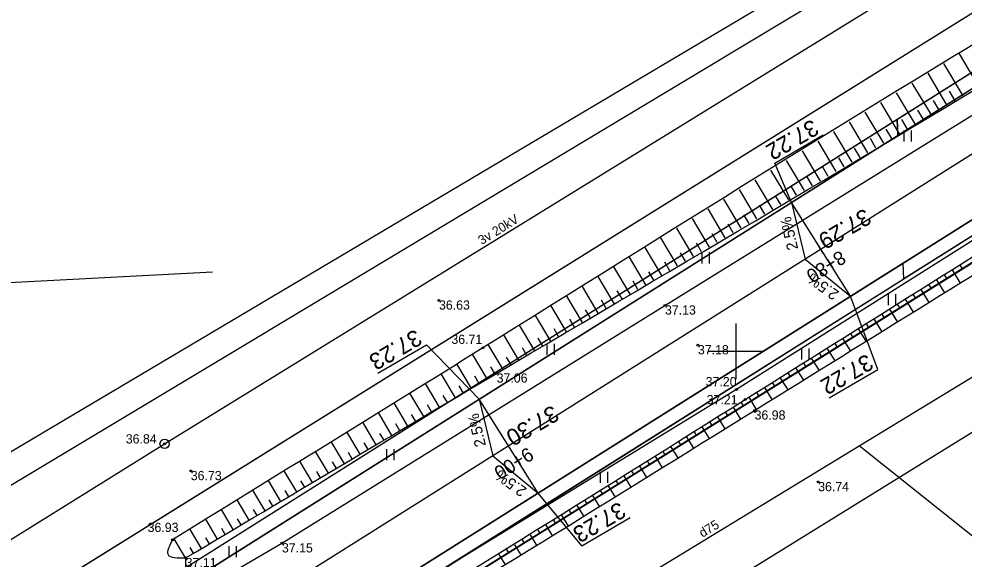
# Model space of a CAD drawing. Extents: x 469981 to 472086, y 246785 to 247785.
# Drawn here: x 471161.2 to 471212.4, y 247238.7 to 247268 of the extents above; entities that cross this region are included whole.
import ezdxf

# ---------------------------------------------------------------- set-up
doc = ezdxf.new("R2010")
doc.units = 0
for name, color, linetype in [('0_922', 7, 'Continuous'), ('0_Asfalta_mala', 7, 'Continuous'), ('0_Asfalta_Nomale', 7, 'Continuous'), ('0_Ruut_Braukt', 7, 'Continuous'), ('0_Ruut_nomale', 7, 'Continuous'), ('0_vertikals', 7, 'Continuous'), ('0_vertkals_cipari', 7, 'Continuous'), ('21', 7, 'Continuous'), ('6_piketaza', 7, 'Continuous'), ('CELI_CMAL_####_####_#', 7, 'Continuous'), ('DREN_VADP_####_####_#', 7, 'Continuous'), ('DREN_VADP_KLKT_####_#', 7, 'Continuous'), ('DREN_VADP_KLKT_TKST_#', 7, 'Continuous'), ('ELEK_ELEM_####_####_#', 7, 'Continuous'), ('ELEK_VADV_VSPR_####_#', 7, 'Continuous'), ('ELEK_VADV_VSPR_TKST_#', 7, 'Continuous'), ('GEOD_ELEM_####_####_#', 7, 'Continuous'), ('RAMI_UZMR_####_####_#', 7, 'Continuous'), ('RELJ_AATZ_####_TKST_#', 7, 'Continuous'), ('RELJ_ELEM_####_####_#', 7, 'Continuous'), ('RELJ_NOGA_####_####_#', 7, 'Continuous'), ('RELJ_NOGL_####_####_#', 7, 'Continuous'), ('ROBZ_IERR_####_####_#', 7, 'Continuous'), ('ROBZ_PROJ_####_####_#', 7, 'Continuous'), ('TERT_ELEM_####_####_#', 7, 'Continuous'), ('TERT_KONT_####_####_#', 7, 'Continuous')]:
    doc.layers.add(name, color=color, linetype=linetype)

msp = doc.modelspace()

# ---------------------------------------------------------------- linework, layer by layer
at = {"layer": '0_922'}
msp.add_line((471337.911, 247339.41), (471145.574, 247218.36), dxfattribs=at)
at = {"layer": '0_Asfalta_mala'}
for p, q in [((471336.304, 247341.944), (471143.977, 247220.899)), ((471339.517, 247336.876), (471147.172, 247215.821))]:
    msp.add_line(p, q, dxfattribs=at)
at = {"layer": '0_Asfalta_Nomale'}
for p, q in [((471335.903, 247342.577), (471143.577, 247221.534)), ((471339.918, 247336.243), (471147.572, 247215.187))]:
    msp.add_line(p, q, dxfattribs=at)
at = {"layer": '0_Ruut_Braukt'}
for p, q in [((471336.304, 247341.944), (471143.977, 247220.899)), ((471147.172, 247215.821), (471339.517, 247336.876))]:
    msp.add_line(p, q, dxfattribs=at)
at = {"layer": '0_Ruut_nomale'}
for p, q in [((471208.75, 247262.551), (471143.577, 247221.534)), ((471208.786, 247261.688), (471208.75, 247262.551)), ((471143.977, 247220.899), (471208.786, 247261.688)), ((471209.079, 247254.783), (471147.172, 247215.821)), ((471209.116, 247253.92), (471209.079, 247254.783)), ((471147.572, 247215.187), (471209.116, 247253.92))]:
    msp.add_line(p, q, dxfattribs=at)
for points in [[(471512.083, 247454.162), (471511.838, 247454.895), (471453.013, 247417.341), (471348.58, 247350.671), (471335.903, 247342.577), (471306.296, 247323.944), (471248.242, 247287.407), (471208.75, 247262.551), (471208.786, 247261.688), (471290.39, 247313.047), (471335.822, 247341.64), (471349.818, 247350.571), (471398.518, 247381.661), (471437.5, 247406.548), (471498.795, 247445.679), (471511.425, 247453.742)], [(471514.294, 247447.566), (471399.037, 247373.985), (471385.85, 247365.566), (471340.791, 247336.792), (471211.253, 247255.265), (471209.116, 247253.92), (471209.079, 247254.783), (471296.254, 247309.648), (471339.517, 247336.876), (471350.75, 247344.048), (471392.723, 247370.844), (471426.479, 247392.394), (471514.049, 247448.299)]]:
    msp.add_lwpolyline(points, close=True, dxfattribs=at)
at = {"layer": '0_vertikals'}
for p, q in [((471202.115, 247260.184), (471204.747, 247261.718)), ((471203.019, 247258.058), (471202.115, 247260.184)), ((471207.703, 247249.011), (471206.215, 247252.98)), ((471180.609, 247248.809), (471183.241, 247250.343)), ((471186.092, 247247.405), (471183.241, 247250.343)), ((471205.071, 247247.476), (471207.703, 247249.011)), ((471191.656, 247239.463), (471189.288, 247242.327)), ((471191.656, 247239.463), (471194.287, 247240.998))]:
    msp.add_line(p, q, dxfattribs=at)
for points in [[(471203.019, 247258.058), (471203.77, 247254.987), (471206.215, 247252.98)], [(471186.092, 247247.405), (471186.844, 247244.334), (471189.288, 247242.327)]]:
    msp.add_lwpolyline(points, close=True, dxfattribs=at)
at = {"layer": '21'}
msp.add_line((471337.911, 247339.41), (471145.574, 247218.36), dxfattribs=at)
at = {"layer": '6_piketaza'}
for points in [[(471204.75, 247255.308), (471204.484, 247255.731)], [(471187.823, 247244.655), (471187.557, 247245.078)]]:
    msp.add_lwpolyline(points, dxfattribs=at)
at = {"layer": 'CELI_CMAL_####_####_#'}
for points in [[(471014.161, 247188.048), (471038.308, 247191.645), (471077.61, 247195.71), (471090.836, 247197.337), (471096.461, 247198.582), (471117.856, 247206.682), (471130.197, 247213.261), (471151.631, 247225.738), (471175.407, 247239.608), (471196.168, 247252.49), (471217.229, 247265.52), (471244.784, 247283.359), (471266.102, 247296.914), (471293.433, 247314.365), (471318.262, 247330.084), (471336.637, 247341.969), (471339.45, 247343.841), (471340.412, 247346.293), (471340.291, 247349.818), (471339.894, 247353.24), (471336.901, 247360.015), (471333.813, 247367.721)], [(471347.348, 247327.622), (471345.475, 247334.467), (471344.349, 247336.664), (471343.67, 247337.19), (471342.054, 247337.492), (471341.155, 247337.494), (471339.762, 247336.569), (471318.941, 247323.623), (471297.221, 247309.64), (471268.834, 247291.51), (471247.888, 247278.119), (471219.179, 247259.989), (471200.048, 247247.93), (471177.515, 247234.149), (471154.773, 247220.961), (471131.272, 247207.521), (471119.66, 247201.466), (471103.03, 247195.231), (471092.329, 247192.658), (471077.436, 247189.782), (471058.729, 247187.944), (471037.006, 247184.759), (471015.923, 247182.598), (470992.26, 247181.035)]]:
    msp.add_lwpolyline(points, dxfattribs=at)
at = {"layer": 'DREN_VADP_####_####_#'}
for points in [[(471137.599, 247228.901), (471310.269, 247332.452)], [(471171.64, 247254.294), (471127.22, 247251.954)], [(471226.76, 247228.896), (471206.685, 247244.884)]]:
    msp.add_lwpolyline(points, dxfattribs=at)
at = {"layer": 'DREN_VADP_KLKT_####_#'}
msp.add_lwpolyline([(471146.746, 247208.584), (471161.317, 247217.281), (471176.461, 247226.493), (471192.686, 247236.365), (471206.685, 247244.884), (471222.566, 247254.545)], dxfattribs=at)
at = {"layer": 'ELEK_ELEM_####_####_#'}
msp.add_circle((471169.047, 247244.989), 0.25, dxfattribs=at)
at = {"layer": 'ELEK_VADV_VSPR_####_#'}
for p, q in [((471169.047, 247244.988), (471224.48, 247279.13)), ((471113.762, 247210.62), (471169.047, 247244.988))]:
    msp.add_line(p, q, dxfattribs=at)
at = {"layer": 'GEOD_ELEM_####_####_#'}
for p, q in [((471200, 247251.5), (471200, 247250)), ((471198.5, 247250), (471200, 247250)), ((471200, 247250), (471200, 247248.5)), ((471200, 247250), (471201.5, 247250))]:
    msp.add_line(p, q, dxfattribs=at)
at = {"layer": 'RAMI_UZMR_####_####_#'}
for points in [[(471010.572, 247199.465), (471044.448, 247201.846), (471094.566, 247205.368), (471219.251, 247279.294), (471287.982, 247320.045), (471329.582, 247346.385), (471332.466, 247352.407), (471329.951, 247358.592), (471331.784, 247361.204), (471339.558, 247364.746), (471343.514, 247360.959), (471346.629, 247357.978), (471355.9, 247363.1), (471457.4, 247429.3)], [(471380.292, 247353.371), (471352.036, 247335.759), (471352.913, 247327.325), (471347.47, 247325.392), (471345.187, 247325.919), (471342.905, 247329.082), (471319.551, 247313.443), (471222.661, 247251.69), (471157.352, 247211.35), (471144.207, 247202.916), (471131.364, 247196.59), (471113.303, 247188.858), (471105.677, 247188.256), (471083.576, 247183.01), (471075.205, 247182.665), (471043.397, 247175.418), (471016.707, 247172.079), (470997.217, 247171.376)]]:
    msp.add_lwpolyline(points, dxfattribs=at)
at = {"layer": 'RELJ_ELEM_####_####_#'}
for centre in [(471183.919, 247252.758), (471196.168, 247252.491), (471186.292, 247250.183), (471197.953, 247250.335), (471187.045, 247248.806), (471200.048, 247247.93), (471200.51, 247247.391), (471201.025, 247246.801), (471201.055, 247246.738), (471169.047, 247244.989), (471170.466, 247243.523), (471204.471, 247242.925), (471169.475, 247239.793), (471175.407, 247239.608), (471170.189, 247238.813)]:
    msp.add_circle(centre, 0.05, dxfattribs=at)
at = {"layer": 'RELJ_NOGA_####_####_#'}
for p, q in [((471213.181, 247264.341), (471212.128, 247266.103)), ((471212.322, 247263.828), (471211.277, 247265.579)), ((471211.464, 247263.316), (471210.426, 247265.055)), ((471210.605, 247262.803), (471209.574, 247264.531)), ((471209.746, 247262.291), (471208.723, 247264.007)), ((471211.893, 247263.572), (471211.581, 247264.096)), ((471208.887, 247261.779), (471207.872, 247263.483)), ((471211.034, 247263.06), (471210.724, 247263.58)), ((471208.028, 247261.267), (471207.02, 247262.959)), ((471210.176, 247262.547), (471209.868, 247263.064)), ((471207.169, 247260.755), (471206.169, 247262.435)), ((471209.317, 247262.035), (471209.011, 247262.548)), ((471206.31, 247260.244), (471205.318, 247261.911)), ((471208.458, 247261.523), (471208.154, 247262.032)), ((471205.451, 247259.732), (471204.466, 247261.387)), ((471207.599, 247261.011), (471207.298, 247261.517)), ((471204.591, 247259.221), (471203.615, 247260.863)), ((471206.74, 247260.499), (471206.441, 247261.001)), ((471203.732, 247258.709), (471202.763, 247260.338)), ((471205.88, 247259.988), (471205.584, 247260.486)), ((471202.872, 247258.198), (471201.912, 247259.814)), ((471205.021, 247259.476), (471204.727, 247259.971)), ((471202.013, 247257.687), (471201.06, 247259.29)), ((471204.162, 247258.965), (471203.87, 247259.456)), ((471201.153, 247257.177), (471200.209, 247258.766)), ((471203.302, 247258.454), (471203.013, 247258.941)), ((471200.293, 247256.666), (471199.357, 247258.241)), ((471202.443, 247257.943), (471202.156, 247258.426)), ((471199.434, 247256.155), (471198.506, 247257.717)), ((471201.583, 247257.432), (471201.299, 247257.911)), ((471198.574, 247255.645), (471197.655, 247257.192)), ((471200.723, 247256.921), (471200.441, 247257.396)), ((471197.714, 247255.134), (471196.803, 247256.668)), ((471199.864, 247256.41), (471199.584, 247256.881)), ((471196.854, 247254.624), (471195.952, 247256.143)), ((471199.004, 247255.9), (471198.727, 247256.366)), ((471195.994, 247254.113), (471195.101, 247255.619)), ((471198.144, 247255.389), (471197.869, 247255.852)), ((471195.134, 247253.603), (471194.25, 247255.094)), ((471197.284, 247254.879), (471197.012, 247255.337)), ((471194.274, 247253.093), (471193.398, 247254.569)), ((471196.424, 247254.368), (471196.155, 247254.822)), ((471212.149, 247254.677), (471212.284, 247254.46)), ((471195.564, 247253.858), (471195.297, 247254.308)), ((471211.302, 247254.146), (471211.436, 247253.931)), ((471211.725, 247254.411), (471212.175, 247253.693)), ((471193.414, 247252.583), (471192.547, 247254.044)), ((471194.704, 247253.348), (471194.44, 247253.793)), ((471210.454, 247253.615), (471210.588, 247253.401)), ((471210.878, 247253.88), (471211.325, 247253.167)), ((471192.554, 247252.072), (471191.696, 247253.519)), ((471193.844, 247252.838), (471193.583, 247253.278)), ((471209.607, 247253.084), (471209.739, 247252.872)), ((471210.03, 247253.349), (471210.474, 247252.64)), ((471191.694, 247251.562), (471190.845, 247252.994)), ((471192.984, 247252.327), (471192.725, 247252.764)), ((471208.759, 247252.553), (471208.891, 247252.343)), ((471209.183, 247252.819), (471209.624, 247252.114)), ((471190.834, 247251.052), (471189.994, 247252.469)), ((471192.124, 247251.817), (471191.868, 247252.249)), ((471207.911, 247252.023), (471208.042, 247251.813)), ((471208.335, 247252.288), (471208.773, 247251.588)), ((471189.973, 247250.542), (471189.143, 247251.943)), ((471191.264, 247251.307), (471191.01, 247251.734)), ((471207.064, 247251.492), (471207.194, 247251.284)), ((471207.488, 247251.757), (471207.923, 247251.062)), ((471189.113, 247250.032), (471188.292, 247251.418)), ((471190.404, 247250.797), (471190.153, 247251.22)), ((471206.64, 247251.227), (471207.072, 247250.536)), ((471188.253, 247249.522), (471187.441, 247250.892)), ((471189.543, 247250.287), (471189.296, 247250.705)), ((471205.792, 247250.696), (471206.221, 247250.011)), ((471206.216, 247250.961), (471206.345, 247250.755)), ((471187.393, 247249.012), (471186.59, 247250.367)), ((471188.683, 247249.777), (471188.438, 247250.191)), ((471204.945, 247250.166), (471205.371, 247249.485)), ((471205.368, 247250.431), (471205.497, 247250.226)), ((471186.533, 247248.502), (471185.739, 247249.841)), ((471187.823, 247249.267), (471187.581, 247249.676)), ((471204.097, 247249.635), (471204.52, 247248.959)), ((471204.521, 247249.9), (471204.648, 247249.697)), ((471185.673, 247247.992), (471184.888, 247249.316)), ((471186.963, 247248.757), (471186.723, 247249.161)), ((471203.249, 247249.105), (471203.669, 247248.434)), ((471203.673, 247249.37), (471203.799, 247249.168)), ((471184.812, 247247.482), (471184.037, 247248.79)), ((471186.103, 247248.247), (471185.866, 247248.647)), ((471202.401, 247248.574), (471202.818, 247247.908)), ((471202.825, 247248.84), (471202.951, 247248.639)), ((471183.952, 247246.972), (471183.186, 247248.264)), ((471185.242, 247247.737), (471185.008, 247248.132)), ((471201.554, 247248.044), (471201.967, 247247.383)), ((471201.978, 247248.309), (471202.102, 247248.11)), ((471183.092, 247246.462), (471182.335, 247247.739)), ((471184.382, 247247.227), (471184.151, 247247.617)), ((471200.706, 247247.514), (471201.116, 247246.857)), ((471201.13, 247247.779), (471201.253, 247247.581)), ((471182.232, 247245.952), (471181.485, 247247.213)), ((471183.522, 247246.717), (471183.294, 247247.103)), ((471199.858, 247246.983), (471200.266, 247246.332)), ((471200.282, 247247.248), (471200.405, 247247.052)), ((471181.372, 247245.443), (471180.634, 247246.687)), ((471182.662, 247246.207), (471182.436, 247246.588)), ((471199.011, 247246.451), (471199.417, 247245.806)), ((471199.435, 247246.717), (471199.557, 247246.523)), ((471180.511, 247244.933), (471179.783, 247246.161)), ((471181.802, 247245.698), (471181.579, 247246.073)), ((471198.165, 247245.919), (471198.567, 247245.28)), ((471198.588, 247246.185), (471198.709, 247245.992)), ((471179.651, 247244.423), (471178.932, 247245.636)), ((471180.941, 247245.188), (471180.721, 247245.559)), ((471197.319, 247245.386), (471197.718, 247244.752)), ((471197.742, 247245.653), (471197.862, 247245.462)), ((471178.791, 247243.913), (471178.081, 247245.11)), ((471180.081, 247244.678), (471179.864, 247245.044)), ((471196.473, 247244.852), (471196.869, 247244.225)), ((471196.896, 247245.119), (471197.015, 247244.93)), ((471177.931, 247243.403), (471177.23, 247244.584)), ((471179.221, 247244.168), (471179.007, 247244.529)), ((471195.627, 247244.319), (471196.02, 247243.696)), ((471196.05, 247244.586), (471196.168, 247244.398)), ((471177.071, 247242.893), (471176.379, 247244.059)), ((471178.361, 247243.658), (471178.149, 247244.015)), ((471195.204, 247244.052), (471195.322, 247243.866)), ((471176.21, 247242.383), (471175.528, 247243.533)), ((471177.501, 247243.148), (471177.292, 247243.5)), ((471194.359, 247243.518), (471194.475, 247243.334)), ((471194.782, 247243.785), (471195.171, 247243.168)), ((471175.35, 247241.873), (471174.678, 247243.007)), ((471176.64, 247242.638), (471176.434, 247242.985)), ((471193.513, 247242.984), (471193.629, 247242.802)), ((471193.936, 247243.251), (471194.322, 247242.639)), ((471174.49, 247241.363), (471173.827, 247242.482)), ((471175.78, 247242.128), (471175.577, 247242.47)), ((471192.667, 247242.451), (471192.782, 247242.269)), ((471193.09, 247242.717), (471193.473, 247242.111)), ((471173.63, 247240.853), (471172.976, 247241.956)), ((471174.92, 247241.618), (471174.72, 247241.956)), ((471191.821, 247241.918), (471191.935, 247241.738)), ((471192.245, 247242.184), (471192.624, 247241.582)), ((471172.77, 247240.343), (471172.125, 247241.43)), ((471174.06, 247241.108), (471173.862, 247241.441)), ((471190.975, 247241.385), (471191.087, 247241.206)), ((471191.398, 247241.651), (471191.774, 247241.054)), ((471171.909, 247239.833), (471171.274, 247240.905)), ((471173.2, 247240.598), (471173.005, 247240.926)), ((471190.128, 247240.853), (471190.239, 247240.676)), ((471190.552, 247241.119), (471190.924, 247240.526)), ((471171.049, 247239.323), (471170.423, 247240.379)), ((471172.339, 247240.088), (471172.148, 247240.412)), ((471189.281, 247240.322), (471189.391, 247240.146)), ((471189.705, 247240.587), (471190.074, 247239.998)), ((471170.189, 247238.813), (471169.572, 247239.853)), ((471171.479, 247239.578), (471171.29, 247239.897)), ((471188.433, 247239.792), (471188.542, 247239.617)), ((471188.857, 247240.057), (471189.223, 247239.471)), ((471170.619, 247239.068), (471170.433, 247239.382)), ((471187.584, 247239.263), (471187.693, 247239.089)), ((471188.009, 247239.528), (471188.372, 247238.945)), ((471187.159, 247238.999), (471187.52, 247238.419))]:
    msp.add_line(p, q, dxfattribs=at)
for points in [[(471170.189, 247238.813), (471187.045, 247248.806), (471216.962, 247266.603), (471244.501, 247283.959), (471265.809, 247297.732), (471292.77, 247315.312), (471318.062, 247330.842), (471332.326, 247339.791), (471337.257, 247343.054), (471338.429, 247344.75), (471338.591, 247346.479)], [(471155.25, 247220.273), (471177.77, 247233.339), (471200.51, 247247.391), (471219.6, 247259.351), (471248.359, 247277.5), (471269.232, 247290.973), (471319.351, 247322.992), (471333.341, 247331.731), (471337.475, 247334.177), (471338.538, 247334.697), (471340.216, 247335.099), (471340.901, 247334.839)]]:
    msp.add_spline(points, degree=3, dxfattribs=at)
at = {"layer": 'RELJ_NOGL_####_####_#'}
for points in [[(471337.22, 247346.431), (471336.644, 247345.408), (471332.13, 247341.491), (471317.859, 247332.101), (471292.129, 247316.676), (471265.206, 247299.186), (471243.601, 247284.946), (471216.311, 247268.677), (471186.292, 247250.183), (471169.475, 247239.793)], [(471155.819, 247219.592), (471177.985, 247232.653), (471201.025, 247246.801), (471219.926, 247258.493), (471248.971, 247276.784), (471269.467, 247290.521), (471319.665, 247322.242), (471333.631, 247330.726), (471337.921, 247333.442), (471339.285, 247334.228), (471340.237, 247334.435), (471340.94, 247334.352)], [(471169.475, 247239.793), (471169.233, 247238.992), (471170.189, 247238.813)]]:
    msp.add_spline(points, degree=3, dxfattribs=at)
at = {"layer": 'ROBZ_IERR_####_####_#'}
for points in [[(471513.259, 247488.166), (471524.883, 247464.852), (471341.261, 247348.2), (471124.72, 247213.54), (471093.674, 247200.298), (471050.609, 247195.379), (471001.509, 247189.266), (470977.922, 247249.601)], [(471168.816, 247177.651), (471133.176, 247205.05), (471346.741, 247338.478), (471363.107, 247281.069)]]:
    msp.add_lwpolyline(points, dxfattribs=at)
at = {"layer": 'ROBZ_PROJ_####_####_#'}
for points in [[(470613.752, 247179.765), (470688.303, 247197.106), (470783.692, 247219.293), (470809.088, 247224.67), (470845.751, 247226.447), (470876.169, 247225.296), (470921.641, 247209.731), (470967.353, 247194.084), (470989.48, 247188.802), (471001.509, 247189.266), (471050.609, 247195.379), (471093.674, 247200.298), (471124.72, 247213.54), (471341.261, 247348.2), (471524.883, 247464.852)], [(471398.351, 247372.094), (471346.741, 247338.478), (471133.176, 247205.05), (471108.425, 247194.786), (471087.339, 247189.709), (471023.306, 247181.157), (470962.604, 247185.245), (470905.63, 247205.857), (470878.75, 247214.454), (470852.344, 247217.039), (470815.743, 247215.147), (470778.583, 247209.26), (470718.669, 247194.633), (470636.973, 247175.147), (470468.364, 247124.23), (470431.624, 247112.202), (470396.219, 247097.502), (470371.503, 247083.47), (470275.956, 246992.729), (470152.342, 246907.761), (470066.737, 246851.23)]]:
    msp.add_lwpolyline(points, dxfattribs=at)
at = {"layer": 'TERT_ELEM_####_####_#'}
for p, q in [((471209.129, 247261.366), (471209.129, 247261.966)), ((471209.529, 247261.366), (471209.529, 247261.966)), ((471198.182, 247254.763), (471198.182, 247255.363)), ((471198.582, 247254.763), (471198.582, 247255.363)), ((471208.279, 247252.498), (471208.279, 247253.098)), ((471208.679, 247252.498), (471208.679, 247253.098)), ((471189.784, 247249.811), (471189.784, 247250.411)), ((471190.184, 247249.811), (471190.184, 247250.411)), ((471203.579, 247249.558), (471203.579, 247250.158)), ((471203.979, 247249.558), (471203.979, 247250.158)), ((471181.087, 247244.108), (471181.087, 247244.708)), ((471181.487, 247244.108), (471181.487, 247244.708)), ((471192.671, 247242.882), (471192.671, 247243.482)), ((471193.071, 247242.882), (471193.071, 247243.482)), ((471172.539, 247238.856), (471172.539, 247239.456)), ((471172.939, 247238.856), (471172.939, 247239.456))]:
    msp.add_line(p, q, dxfattribs=at)
at = {"layer": 'TERT_KONT_####_####_#'}
msp.add_spline([(471170.189, 247238.813), (471170.275, 247237.692), (471170.722, 247236.824)], degree=3, dxfattribs=at)

# ---------------------------------------------------------------- texts
at = {"layer": '0_vertkals_cipari'}
for s, height, rotation, p in [('37.22', 0.9, 210.2507, (471204.149, 247262.604)), ('37.29', 0.9, 210.2507, (471206.994, 247257.772)), ('2.5%', 0.5993, 103.0344, (471203.394, 247255.555)), ('2.5%', 0.5993, 144.2467, (471205.646, 247253.214)), ('37.23', 0.9, 210.2507, (471182.643, 247251.229)), ('37.22', 0.9, 210.2507, (471207.105, 247249.896)), ('37.30', 0.9, 210.2507, (471190.067, 247247.119)), ('2.5%', 0.5993, 103.0344, (471186.468, 247244.902)), ('2.5%', 0.5993, 144.2467, (471188.72, 247242.561)), ('37.23', 0.9, 210.2507, (471193.69, 247241.884))]:
    msp.add_text(s, height=height, rotation=rotation, dxfattribs=at).set_placement(p)
at = {"layer": '6_piketaza'}
for s, p in [('8+80', (471205.663, 247255.498)), ('9+00', (471188.736, 247244.845))]:
    msp.add_text(s, height=0.75, rotation=212.1849, dxfattribs=at).set_placement(p)
at = {"layer": 'DREN_VADP_KLKT_TKST_#'}
msp.add_text('d75', height=0.5, rotation=31.3196, dxfattribs=at).set_placement((471198.204, 247239.898))
at = {"layer": 'ELEK_VADV_VSPR_TKST_#'}
msp.add_text('3v 20kV', height=0.5, rotation=31.6293, dxfattribs=at).set_placement((471186.235, 247255.751))
at = {"layer": 'RELJ_AATZ_####_TKST_#'}
for s, p in [('36.63', (471183.919, 247252.258)), ('37.13', (471196.168, 247251.991)), ('36.71', (471184.591, 247250.401)), ('37.18', (471197.953, 247249.835)), ('37.06', (471187.045, 247248.306)), ('37.20', (471198.374, 247248.11)), ('37.21', (471198.427, 247247.138)), ('36.98', (471201.025, 247246.301)), ('36.84', (471166.944, 247245.009)), ('36.73', (471170.466, 247243.023)), ('36.74', (471204.471, 247242.425)), ('36.93', (471168.128, 247240.215)), ('37.15', (471175.407, 247239.108)), ('37.11', (471170.189, 247238.313))]:
    msp.add_text(s, height=0.5, dxfattribs=at).set_placement(p)

doc.saveas('drawing.dxf')
